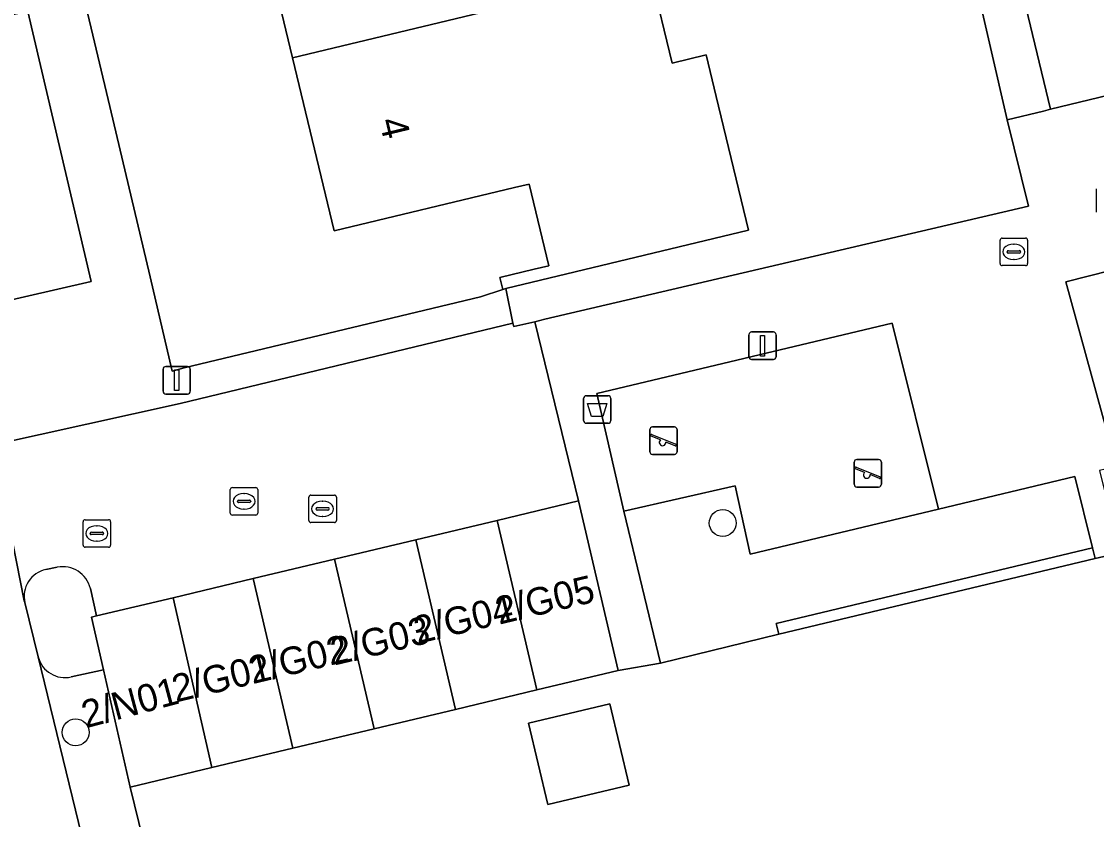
# Model space of a CAD drawing. Extents: x 157648 to 158502, y 379212 to 380938.
# Drawn here: x 158166.32 to 158205.38, y 380798.81 to 380827.8 of the extents above; entities that cross this region are included whole.
import ezdxf

# ---------------------------------------------------------------- set-up
doc = ezdxf.new("R2010")
doc.units = 0
for name, color, linetype in [('IMGEO_Afvalbak', 7, 'Continuous'), ('IMGEO_Boom', 7, 'Continuous'), ('IMGEO_Erf', 7, 'Continuous'), ('IMGEO_Groenvoorziening', 7, 'Continuous'), ('IMGEO_Haag', 7, 'Continuous'), ('IMGEO_Hek', 7, 'Continuous'), ('IMGEO_Kolk', 7, 'Continuous'), ('IMGEO_Lichtmast', 7, 'Continuous'), ('IMGEO_Pand', 7, 'Continuous'), ('IMGEO_Pand_nummerreeks', 7, 'Continuous'), ('IMGEO_Parkeervlak_open', 7, 'Continuous'), ('IMGEO_Rijbaan_lokaal_open', 7, 'Continuous'), ('IMGEO_Rioolput', 7, 'Continuous'), ('IMGEO_Speelvoorziening', 7, 'Continuous'), ('IMGEO_Terreindeel_zand', 7, 'Continuous'), ('IMGEO_Verkeerseiland_open', 7, 'Continuous'), ('IMGEO_Voetpad_open', 7, 'Continuous')]:
    doc.layers.add(name, color=color, linetype=linetype)

msp = doc.modelspace()

# ---------------------------------------------------------------- linework, layer by layer
at = {"layer": 'IMGEO_Afvalbak'}
for p, q in [((158186.842, 380814.203), (158187.632, 380814.203)), ((158187.632, 380814.203), (158186.842, 380814.203)), ((158186.742, 380813.303), (158186.742, 380814.103)), ((158186.742, 380814.103), (158186.742, 380813.303)), ((158187.732, 380814.103), (158187.732, 380813.303)), ((158187.732, 380813.303), (158187.732, 380814.103)), ((158187.632, 380813.203), (158186.842, 380813.203)), ((158186.842, 380813.203), (158187.632, 380813.203))]:
    msp.add_line(p, q, dxfattribs=at)
msp.add_lwpolyline([(158186.885, 380813.917), (158187.589, 380813.917), (158187.44, 380813.447), (158187.034, 380813.447), (158186.885, 380813.917)], dxfattribs=at)
for centre, start, end in [((158186.842, 380814.103), 90, 180), ((158186.842, 380814.103), 90, 180), ((158187.632, 380814.103), 0, 90), ((158187.632, 380814.103), 360, 90), ((158186.842, 380813.303), 180, 270), ((158186.842, 380813.303), 180, 270), ((158187.632, 380813.303), 270, 0), ((158187.632, 380813.303), 270, 0)]:
    msp.add_arc(centre, 0.1, start, end, dxfattribs=at)
at = {"layer": 'IMGEO_Boom'}
for centre in [(158191.799, 380809.579), (158168.283, 380801.977)]:
    msp.add_circle(centre, 0.489, dxfattribs=at)
at = {"layer": 'IMGEO_Erf'}
for points in [[(158165.739, 380840.623), (158169.526, 380824.707), (158170.989, 380818.524), (158171.793, 380815.099), (158172.223, 380815.219), (158182.999, 380817.796), (158183.807, 380818.068), (158183.703, 380818.502), (158184.949, 380818.801), (158185.474, 380818.927), (158184.76, 380821.892), (158184.235, 380821.766), (158177.681, 380820.189), (158176.167, 380826.479), (158174.653, 380832.768)], [(158200.29, 380838.795), (158203.704, 380824.608), (158218.664, 380828.221)], [(158189.197, 380829.449), (158189.958, 380826.289), (158191.199, 380826.588), (158191.563, 380825.078), (158192.733, 380820.216), (158183.914, 380818.094), (158184.171, 380816.835), (158184.209, 380816.713), (158184.967, 380816.894), (158185.335, 380816.982), (158202.908, 380821.094), (158202.136, 380824.23), (158200.28, 380832.282)], [(158206.225, 380808.502), (158205.326, 380808.293), (158193.832, 380805.542), (158189.539, 380804.491), (158188, 380804.222), (158185.043, 380803.516), (158182.086, 380802.809), (158179.129, 380802.103), (158176.172, 380801.397), (158173.234, 380800.696), (158170.26, 380799.985), (158172.804, 380789.617), (158173.394, 380787.004), (158175.072, 380779.937), (158176.43, 380774.313), (158177.439, 380770.137), (158223.26, 380780.934)]]:
    msp.add_lwpolyline(points, dxfattribs=at)
msp.add_lwpolyline([(158184.736, 380802.306), (158187.691, 380803.01), (158188.394, 380800.062), (158185.439, 380799.358)], close=True, dxfattribs=at)
at = {"layer": 'IMGEO_Groenvoorziening'}
for points in [[(158206.225, 380808.502), (158215.996, 380810.883), (158213.234, 380822.726), (158207.011, 380821.205), (158207.513, 380819.159), (158204.271, 380818.337), (158206.107, 380811.638), (158205.49, 380811.494)], [(158204.589, 380811.276), (158199.64, 380810.083), (158192.801, 380808.454), (158192.253, 380810.936), (158188.21, 380810.007), (158189.539, 380804.491), (158193.832, 380805.542), (158193.739, 380805.931), (158205.233, 380808.682)], [(158205.326, 380808.293), (158205.233, 380808.682), (158193.739, 380805.931), (158193.832, 380805.542)]]:
    msp.add_lwpolyline(points, close=True, dxfattribs=at)
at = {"layer": 'IMGEO_Haag'}
msp.add_lwpolyline([(158205.326, 380808.293), (158205.233, 380808.682), (158193.739, 380805.931), (158193.832, 380805.542)], close=True, dxfattribs=at)
at = {"layer": 'IMGEO_Hek'}
for points in [[(158218.664, 380828.221), (158203.449, 380824.546)], [(158185.335, 380816.982), (158202.908, 380821.094), (158202.136, 380824.23)], [(158172.804, 380789.617), (158170.26, 380799.985)]]:
    msp.add_lwpolyline(points, dxfattribs=at)
at = {"layer": 'IMGEO_Kolk'}
for p, q in [((158201.876, 380819.004), (158201.876, 380819.856)), ((158201.951, 380819.93), (158202.803, 380819.93)), ((158202.364, 380819.71), (158202.389, 380819.71)), ((158202.877, 380819.856), (158202.877, 380819.004)), ((158202.135, 380819.424), (158202.135, 380819.436)), ((158202.573, 380819.387), (158202.175, 380819.387)), ((158202.178, 380819.473), (158202.576, 380819.473)), ((158202.619, 380819.436), (158202.619, 380819.424)), ((158202.803, 380818.93), (158201.951, 380818.93)), ((158202.387, 380819.15), (158202.362, 380819.15)), ((158176.758, 380809.67), (158176.758, 380810.522)), ((158176.833, 380810.596), (158177.685, 380810.596)), ((158177.246, 380810.376), (158177.271, 380810.376)), ((158177.759, 380810.522), (158177.759, 380809.67)), ((158177.017, 380810.09), (158177.017, 380810.102)), ((158177.455, 380810.053), (158177.057, 380810.053)), ((158177.06, 380810.139), (158177.458, 380810.139)), ((158177.501, 380810.102), (158177.501, 380810.09)), ((158177.685, 380809.596), (158176.833, 380809.596)), ((158177.269, 380809.816), (158177.244, 380809.816))]:
    msp.add_line(p, q, dxfattribs=at)
for points in [[(158201.876, 380819.004), (158201.876, 380819.856)], [(158201.951, 380819.93), (158202.803, 380819.93)], [(158202.877, 380819.856), (158202.877, 380819.004)], [(158202.803, 380818.93), (158201.951, 380818.93)], [(158176.758, 380809.67), (158176.758, 380810.522)], [(158176.833, 380810.596), (158177.685, 380810.596)], [(158177.759, 380810.522), (158177.759, 380809.67)], [(158177.685, 380809.596), (158176.833, 380809.596)]]:
    msp.add_lwpolyline(points, dxfattribs=at)
for centre, radius, start, end in [((158201.953, 380819.854), 0.0765, 91.552, 178.448), ((158201.953, 380819.854), 0.0765, 91.552, 178.448), ((158202.801, 380819.854), 0.0765, 1.552, 88.448), ((158202.801, 380819.854), 0.0765, 1.552, 88.448), ((158202.175, 380819.433), 0.0403, 85.8775, 175.7526), ((158202.172, 380819.423), 0.0366, 178.938, 274.7102), ((158202.576, 380819.43), 0.043, 264.8664, 352.4533), ((158202.58, 380819.435), 0.0386, 1.7309, 96.639), ((158201.953, 380819.006), 0.0765, 181.552, 268.448), ((158201.953, 380819.006), 0.0765, 181.552, 268.448), ((158202.801, 380819.006), 0.0765, 271.552, 358.448), ((158202.801, 380819.006), 0.0765, 271.552, 358.448), ((158176.835, 380810.52), 0.0765, 91.552, 178.448), ((158176.835, 380810.52), 0.0765, 91.552, 178.448), ((158177.683, 380810.52), 0.0765, 1.552, 88.448), ((158177.683, 380810.52), 0.0765, 1.552, 88.448), ((158177.057, 380810.099), 0.0403, 85.8775, 175.7526), ((158177.054, 380810.089), 0.0366, 178.938, 274.7102), ((158177.458, 380810.096), 0.043, 264.8664, 352.4533), ((158177.462, 380810.101), 0.0386, 1.7309, 96.639), ((158176.835, 380809.672), 0.0765, 181.552, 268.448), ((158176.835, 380809.672), 0.0765, 181.552, 268.448), ((158177.683, 380809.672), 0.0765, 271.552, 358.448), ((158177.683, 380809.672), 0.0765, 271.552, 358.448)]:
    msp.add_arc(centre, radius, start, end, dxfattribs=at)
for centre, major_axis, ratio, start_param, end_param in [((158202.363, 380819.43), (-0.387, 0.002), 0.722429, 4.712389, 7.853982), ((158202.388, 380819.43), (-0.39, 0.002), 0.717154, 1.570796, 4.712389), ((158177.245, 380810.096), (-0.387, 0.002), 0.722429, 4.712389, 7.853982), ((158177.27, 380810.096), (-0.39, 0.002), 0.717154, 1.570796, 4.712389)]:
    msp.add_ellipse(centre, major_axis=major_axis, ratio=ratio, start_param=start_param, end_param=end_param, dxfattribs=at)
at = {"layer": 'IMGEO_Lichtmast'}
for p, q in [((158192.849, 380816.521), (158193.639, 380816.521)), ((158193.639, 380816.521), (158192.849, 380816.521)), ((158192.749, 380815.621), (158192.749, 380816.421)), ((158192.749, 380816.421), (158192.749, 380815.621)), ((158193.739, 380816.421), (158193.739, 380815.621)), ((158193.739, 380815.621), (158193.739, 380816.421)), ((158193.639, 380815.521), (158192.849, 380815.521)), ((158192.849, 380815.521), (158193.639, 380815.521)), ((158171.459, 380814.367), (158171.459, 380815.167)), ((158171.459, 380815.167), (158171.459, 380814.367)), ((158171.559, 380815.267), (158172.349, 380815.267)), ((158172.349, 380815.267), (158171.559, 380815.267)), ((158172.449, 380815.167), (158172.449, 380814.367)), ((158172.449, 380814.367), (158172.449, 380815.167)), ((158172.349, 380814.267), (158171.559, 380814.267)), ((158171.559, 380814.267), (158172.349, 380814.267))]:
    msp.add_line(p, q, dxfattribs=at)
for points in [[(158193.169, 380816.396), (158193.319, 380816.396), (158193.319, 380815.646), (158193.169, 380815.646), (158193.169, 380816.396)], [(158171.879, 380815.142), (158172.029, 380815.142), (158172.029, 380814.392), (158171.879, 380814.392), (158171.879, 380815.142)]]:
    msp.add_lwpolyline(points, dxfattribs=at)
for centre, start, end in [((158192.849, 380816.421), 90, 180), ((158192.849, 380816.421), 90, 180), ((158193.639, 380816.421), 0, 90), ((158193.639, 380816.421), 360, 90), ((158192.849, 380815.621), 180, 270), ((158192.849, 380815.621), 180, 270), ((158193.639, 380815.621), 270, 0), ((158193.639, 380815.621), 270, 0), ((158171.559, 380815.167), 90, 180), ((158171.559, 380815.167), 90, 180), ((158172.349, 380815.167), 0, 90), ((158172.349, 380815.167), 360, 90), ((158171.559, 380814.367), 180, 270), ((158171.559, 380814.367), 180, 270), ((158172.349, 380814.367), 270, 0), ((158172.349, 380814.367), 270, 0)]:
    msp.add_arc(centre, 0.1, start, end, dxfattribs=at)
at = {"layer": 'IMGEO_Pand'}
for points in [[(158189.598, 380833.422), (158189.097, 380835.508), (158188.413, 380836.075), (158188.036, 380835.984), (158184.061, 380835.029), (158174.653, 380832.768), (158176.167, 380826.479), (158190.414, 380829.903), (158189.713, 380832.817), (158189.146, 380832.681)], [(158191.563, 380825.078), (158191.199, 380826.588), (158189.958, 380826.289), (158189.197, 380829.449), (158190.451, 380829.751), (158190.414, 380829.903), (158176.167, 380826.479), (158177.681, 380820.189), (158184.235, 380821.766), (158184.76, 380821.892), (158185.474, 380818.927), (158184.949, 380818.801), (158183.703, 380818.502), (158183.807, 380818.068), (158183.914, 380818.094), (158192.733, 380820.216)], [(158183.604, 380809.678), (158185.043, 380803.516), (158188, 380804.222), (158186.561, 380810.383)], [(158182.086, 380802.809), (158185.043, 380803.516), (158183.604, 380809.678), (158180.647, 380808.973)], [(158182.086, 380802.809), (158180.647, 380808.973), (158177.69, 380808.267), (158179.129, 380802.103)], [(158177.69, 380808.267), (158174.732, 380807.562), (158176.172, 380801.397), (158179.129, 380802.103)], [(158173.234, 380800.696), (158176.172, 380801.397), (158174.732, 380807.562), (158171.823, 380806.868)], [(158173.234, 380800.696), (158171.823, 380806.868), (158169.043, 380806.209), (158168.866, 380806.167), (158169.298, 380804.252), (158170.26, 380799.985)], [(158184.736, 380802.306), (158185.439, 380799.358), (158188.394, 380800.062), (158187.691, 380803.01)]]:
    msp.add_lwpolyline(points, close=True, dxfattribs=at)
at = {"layer": 'IMGEO_Parkeervlak_open'}
msp.add_lwpolyline([(158166.548, 380828.16), (158161.859, 380827.082), (158162.044, 380826.287), (158164.145, 380817.278), (158168.852, 380818.348)], close=True, dxfattribs=at)
msp.add_lwpolyline([(158166.925, 380804.715), (158170.55, 380789.852), (158171.245, 380786.498), (158173.394, 380787.004), (158172.804, 380789.617), (158170.26, 380799.985), (158169.298, 380804.252), (158168.126, 380803.993)], dxfattribs=at)
msp.add_arc((158167.894, 380804.967), 1.001, 194.5814, 283.3929, dxfattribs=at)
at = {"layer": 'IMGEO_Rijbaan_lokaal_open'}
msp.add_lwpolyline([(158166.925, 380804.715), (158166.438, 380806.695), (158166.418, 380806.756), (158165.282, 380812.425), (158164.145, 380817.278), (158162.044, 380826.287), (158157.076, 380825.218), (158161.002, 380808.461), (158167.856, 380780.012), (158168.99, 380775.032), (158170.589, 380768.562), (158175.188, 380769.661), (158174.578, 380772.268), (158174.655, 380772.287), (158174.277, 380773.806), (158172.931, 380779.437), (158171.245, 380786.498), (158170.55, 380789.852)], close=True, dxfattribs=at)
for points in [[(158184.967, 380816.894), (158184.209, 380816.713), (158184.171, 380816.835), (158172.086, 380813.928), (158165.282, 380812.425), (158166.418, 380806.756), (158166.438, 380806.695)], [(158168.821, 380807.201), (158169.043, 380806.209), (158171.823, 380806.868), (158174.732, 380807.562), (158177.69, 380808.267), (158180.647, 380808.973), (158183.604, 380809.678), (158186.561, 380810.383), (158184.967, 380816.894)], [(158167.203, 380807.888), (158167.618, 380807.976)]]:
    msp.add_lwpolyline(points, dxfattribs=at)
for centre, radius, start, end in [((158167.396, 380806.923), 0.984, 101.2854, 193.3753), ((158167.806, 380806.946), 1.047, 14.0793, 100.3395)]:
    msp.add_arc(centre, radius, start, end, dxfattribs=at)
at = {"layer": 'IMGEO_Rioolput'}
for p, q in [((158205.38, 380820.866), (158205.38, 380821.718)), ((158173.903, 380809.943), (158173.903, 380810.795)), ((158173.978, 380810.869), (158174.83, 380810.869)), ((158174.391, 380810.649), (158174.416, 380810.649)), ((158174.904, 380810.795), (158174.904, 380809.943)), ((158174.162, 380810.363), (158174.162, 380810.375)), ((158174.6, 380810.326), (158174.202, 380810.326)), ((158174.205, 380810.412), (158174.603, 380810.412)), ((158174.646, 380810.375), (158174.646, 380810.363)), ((158174.83, 380809.869), (158173.978, 380809.869)), ((158174.414, 380810.089), (158174.389, 380810.089)), ((158168.554, 380808.776), (158168.554, 380809.628)), ((158168.629, 380809.702), (158169.481, 380809.702)), ((158169.042, 380809.482), (158169.067, 380809.482)), ((158169.555, 380809.628), (158169.555, 380808.776)), ((158168.813, 380809.196), (158168.813, 380809.208)), ((158169.251, 380809.159), (158168.853, 380809.159)), ((158168.856, 380809.245), (158169.254, 380809.245)), ((158169.297, 380809.208), (158169.297, 380809.196)), ((158169.481, 380808.702), (158168.629, 380808.702)), ((158169.065, 380808.922), (158169.04, 380808.922))]:
    msp.add_line(p, q, dxfattribs=at)
for points in [[(158205.38, 380820.866), (158205.38, 380821.718)], [(158173.903, 380809.943), (158173.903, 380810.795)], [(158173.978, 380810.869), (158174.83, 380810.869)], [(158174.904, 380810.795), (158174.904, 380809.943)], [(158174.83, 380809.869), (158173.978, 380809.869)], [(158168.554, 380808.776), (158168.554, 380809.628)], [(158168.629, 380809.702), (158169.481, 380809.702)], [(158169.555, 380809.628), (158169.555, 380808.776)], [(158169.481, 380808.702), (158168.629, 380808.702)]]:
    msp.add_lwpolyline(points, dxfattribs=at)
for centre, radius, start, end in [((158173.98, 380810.793), 0.0765, 91.552, 178.448), ((158173.98, 380810.793), 0.0765, 91.552, 178.448), ((158174.828, 380810.793), 0.0765, 1.552, 88.448), ((158174.828, 380810.793), 0.0765, 1.552, 88.448), ((158174.202, 380810.372), 0.0403, 85.8775, 175.7526), ((158174.199, 380810.362), 0.0366, 178.938, 274.7102), ((158174.603, 380810.369), 0.043, 264.8664, 352.4533), ((158174.607, 380810.374), 0.0386, 1.7309, 96.639), ((158173.98, 380809.945), 0.0765, 181.552, 268.448), ((158173.98, 380809.945), 0.0765, 181.552, 268.448), ((158174.828, 380809.945), 0.0765, 271.552, 358.448), ((158174.828, 380809.945), 0.0765, 271.552, 358.448), ((158168.631, 380809.626), 0.0765, 91.552, 178.448), ((158168.631, 380809.626), 0.0765, 91.552, 178.448), ((158169.479, 380809.626), 0.0765, 1.552, 88.448), ((158169.479, 380809.626), 0.0765, 1.552, 88.448), ((158168.853, 380809.205), 0.0403, 85.8775, 175.7526), ((158168.85, 380809.195), 0.0366, 178.938, 274.7102), ((158169.254, 380809.202), 0.043, 264.8664, 352.4533), ((158169.258, 380809.207), 0.0386, 1.7309, 96.639), ((158168.631, 380808.778), 0.0765, 181.552, 268.448), ((158168.631, 380808.778), 0.0765, 181.552, 268.448), ((158169.479, 380808.778), 0.0765, 271.552, 358.448), ((158169.479, 380808.778), 0.0765, 271.552, 358.448)]:
    msp.add_arc(centre, radius, start, end, dxfattribs=at)
for centre, major_axis, ratio, start_param, end_param in [((158174.39, 380810.369), (-0.387, 0.002), 0.722429, 4.712389, 7.853982), ((158174.415, 380810.369), (-0.39, 0.002), 0.717154, 1.570796, 4.712389), ((158169.041, 380809.202), (-0.387, 0.002), 0.722429, 4.712389, 7.853982), ((158169.066, 380809.202), (-0.39, 0.002), 0.717154, 1.570796, 4.712389)]:
    msp.add_ellipse(centre, major_axis=major_axis, ratio=ratio, start_param=start_param, end_param=end_param, dxfattribs=at)
at = {"layer": 'IMGEO_Speelvoorziening'}
for p, q in [((158189.15, 380812.172), (158189.15, 380812.972)), ((158189.15, 380812.972), (158189.15, 380812.172)), ((158189.25, 380813.072), (158190.04, 380813.072)), ((158190.04, 380813.072), (158189.25, 380813.072)), ((158190.14, 380812.972), (158190.14, 380812.172)), ((158190.14, 380812.172), (158190.14, 380812.972)), ((158189.533, 380812.6), (158189.194, 380812.737)), ((158189.219, 380812.797), (158190.095, 380812.444)), ((158190.071, 380812.384), (158189.731, 380812.521)), ((158190.04, 380812.072), (158189.25, 380812.072)), ((158189.25, 380812.072), (158190.04, 380812.072)), ((158196.573, 380810.989), (158196.573, 380811.789)), ((158196.573, 380811.789), (158196.573, 380810.989)), ((158196.673, 380811.889), (158197.463, 380811.889)), ((158197.463, 380811.889), (158196.673, 380811.889)), ((158197.563, 380811.789), (158197.563, 380810.989)), ((158197.563, 380810.989), (158197.563, 380811.789)), ((158196.956, 380811.417), (158196.617, 380811.554)), ((158196.642, 380811.614), (158197.518, 380811.261)), ((158197.494, 380811.201), (158197.154, 380811.338)), ((158197.463, 380810.889), (158196.673, 380810.889)), ((158196.673, 380810.889), (158197.463, 380810.889))]:
    msp.add_line(p, q, dxfattribs=at)
for centre, radius, start, end in [((158189.25, 380812.972), 0.1, 90, 180), ((158189.25, 380812.972), 0.1, 90, 180), ((158190.04, 380812.972), 0.1, 0, 90), ((158190.04, 380812.972), 0.1, 360, 90), ((158189.207, 380812.767), 0.0327, 68.078, 248.078), ((158189.612, 380812.51), 0.12, 130.9928, 5.1632), ((158190.083, 380812.414), 0.0327, 248.078, 68.078), ((158189.25, 380812.172), 0.1, 180, 270), ((158189.25, 380812.172), 0.1, 180, 270), ((158190.04, 380812.172), 0.1, 270, 0), ((158190.04, 380812.172), 0.1, 270, 0), ((158196.673, 380811.789), 0.1, 90, 180), ((158196.673, 380811.789), 0.1, 90, 180), ((158197.463, 380811.789), 0.1, 0, 90), ((158197.463, 380811.789), 0.1, 360, 90), ((158196.63, 380811.584), 0.0327, 68.078, 248.078), ((158197.035, 380811.327), 0.12, 130.9928, 5.1632), ((158197.506, 380811.231), 0.0327, 248.078, 68.078), ((158196.673, 380810.989), 0.1, 180, 270), ((158196.673, 380810.989), 0.1, 180, 270), ((158197.463, 380810.989), 0.1, 270, 0), ((158197.463, 380810.989), 0.1, 270, 0)]:
    msp.add_arc(centre, radius, start, end, dxfattribs=at)
at = {"layer": 'IMGEO_Terreindeel_zand'}
msp.add_lwpolyline([(158199.64, 380810.083), (158197.961, 380816.843), (158187.219, 380814.29), (158188.21, 380810.007), (158192.253, 380810.936), (158192.801, 380808.454)], close=True, dxfattribs=at)
at = {"layer": 'IMGEO_Verkeerseiland_open'}
for points in [[(158167.618, 380807.976), (158167.203, 380807.888)], [(158168.126, 380803.993), (158169.298, 380804.252), (158168.866, 380806.167), (158169.043, 380806.209), (158168.821, 380807.201)], [(158166.438, 380806.695), (158166.925, 380804.715)]]:
    msp.add_lwpolyline(points, dxfattribs=at)
for centre, radius, start, end in [((158167.396, 380806.923), 0.984, 101.2854, 193.3753), ((158167.806, 380806.946), 1.047, 14.0793, 100.3395), ((158167.894, 380804.967), 1.001, 194.5814, 283.3929)]:
    msp.add_arc(centre, radius, start, end, dxfattribs=at)
at = {"layer": 'IMGEO_Voetpad_open'}
for points in [[(158159.844, 380865.897), (158160.042, 380865.13), (158161.437, 380859.026), (158162.89, 380852.878), (158164.297, 380846.741), (158162.99, 380842.997), (158166.548, 380828.16), (158168.852, 380818.348), (158164.145, 380817.278), (158165.282, 380812.425), (158172.086, 380813.928), (158184.171, 380816.835), (158183.914, 380818.094), (158183.807, 380818.068), (158182.999, 380817.796), (158172.223, 380815.219), (158171.793, 380815.099), (158170.989, 380818.524), (158169.526, 380824.707), (158165.739, 380840.623), (158168.671, 380841.291), (158163.827, 380862.151)], [(158218.664, 380828.221), (158203.704, 380824.608), (158203.449, 380824.546), (158202.136, 380824.23), (158202.908, 380821.094), (158185.335, 380816.982), (158184.967, 380816.894), (158186.561, 380810.383), (158188, 380804.222), (158189.539, 380804.491), (158188.21, 380810.007), (158187.219, 380814.29), (158197.961, 380816.843), (158199.64, 380810.083), (158204.589, 380811.276), (158205.233, 380808.682), (158205.326, 380808.293), (158206.225, 380808.502)], [(158206.107, 380811.638), (158204.271, 380818.337), (158207.513, 380819.159)]]:
    msp.add_lwpolyline(points, dxfattribs=at)
msp.add_lwpolyline([(158200.088, 380861.612), (158198.682, 380861.287), (158202.256, 380845.78), (158203.425, 380840.709), (158198.594, 380839.596), (158199.785, 380834.427), (158199.901, 380834.455), (158200.415, 380832.315), (158200.28, 380832.282), (158202.136, 380824.23), (158203.449, 380824.546), (158203.704, 380824.608), (158200.29, 380838.795), (158205.081, 380839.948), (158202.47, 380851.277), (158202.119, 380851.192), (158201.047, 380855.644), (158201.442, 380855.739)], close=True, dxfattribs=at)

# ---------------------------------------------------------------- texts
at = {"layer": 'IMGEO_Pand_nummerreeks'}
for s, rotation, p in [('4', 283.5331, (158179.309, 380824.192)), ('2/G05', 13.4446, (158183.672, 380805.886)), ('2/G04', 13.4446, (158180.706, 380805.185)), ('2/G03', 13.4446, (158177.686, 380804.403)), ('2/G02', 13.4446, (158174.713, 380803.727)), ('2/G01', 13.4446, (158171.923, 380803.059)), ('2/N01', 14.9314, (158168.656, 380802.121))]:
    msp.add_text(s, height=1, rotation=rotation, dxfattribs=at).set_placement(p)

doc.saveas('drawing.dxf')
